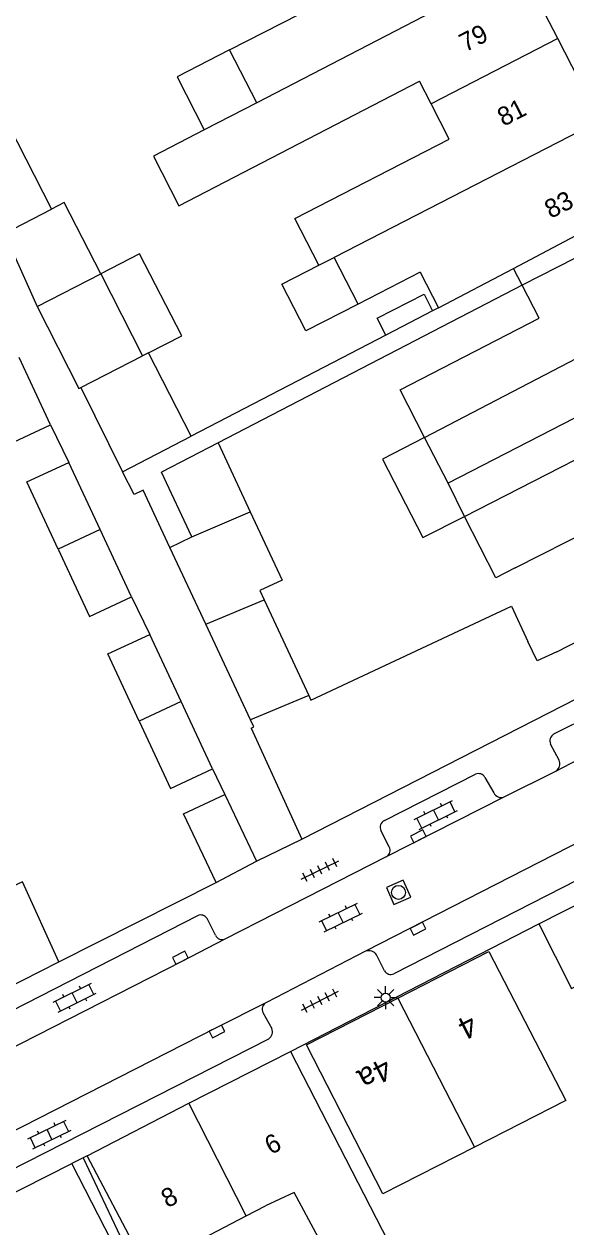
# Model space of a CAD drawing. Extents: x 132998 to 136004, y 396998 to 398512.
# Drawn here: x 133498.3 to 133527.5, y 398365.1 to 398430 of the extents above; entities that cross this region are included whole.
import ezdxf

# ---------------------------------------------------------------- set-up
doc = ezdxf.new("R2010")
doc.units = 0
for name, color, linetype in [('gg-afsc-erfafscheiding', 7, 'Continuous'), ('gg-afsc-muur', 7, 'Continuous'), ('gg-anno-huisnummerreeks BGT', 7, 'Continuous'), ('gg-bbg-bijgebouw', 7, 'Continuous'), ('gg-bbg-gedigitaliseerde bebouwing', 7, 'Continuous'), ('gg-bbg-gedigitaliseerde bebouwing onder overbouw', 7, 'Continuous'), ('gg-bbg-gedigitaliseerde bijgebouw', 7, 'Continuous'), ('gg-bbg-gedigitaliseerde overbouw', 7, 'Continuous'), ('gg-bbg-hoofdgebouw', 7, 'Continuous'), ('gg-bbg-luifel en loopbrug', 7, 'Continuous'), ('gg-bbg-pand overbouw', 7, 'Continuous'), ('gg-bbg-tussenscheiding', 7, 'Continuous'), ('gg-bbg-tussenscheiding niveau 01', 7, 'Continuous'), ('gg-knt-verharding', 7, 'Continuous'), ('gt-anno-plantopografie huisnummer', 7, 'Continuous'), ('gt-bbg-plantopografie pand', 7, 'Continuous'), ('gt-bbg-plantopografie tussenscheiding', 7, 'Continuous'), ('gt-grn-vlakafsluiter', 7, 'Continuous'), ('gt-grn-weggrens', 7, 'Continuous'), ('gt-symb-klinker verharding', 7, 'Continuous'), ('gt-symb-kolk', 7, 'Continuous'), ('gt-symb-lichtmast', 7, 'Continuous'), ('gt-symb-rioolschacht', 7, 'Continuous'), ('gt-symb-tegel verharding', 7, 'Continuous')]:
    doc.layers.add(name, color=color, linetype=linetype)

# ---------------------------------------------------------------- blocks, each defined once
blk = doc.blocks.new('gt0-TEG1')
at = {"layer": 'gt-symb-tegel verharding'}
for p, q in [((-1.125, 0), (1.125, 0)), ((-0.9, -0.25), (-0.9, 0.25)), ((-0.45, -0.25), (-0.45, 0.25)), ((0, -0.25), (0, 0.25)), ((0.45, -0.25), (0.45, 0.25)), ((0.9, -0.25), (0.9, 0.25))]:
    blk.add_line(p, q, dxfattribs=at)
blk = doc.blocks.new('gt0-KL1')
at = {"layer": 'gt-symb-klinker verharding'}
for p, q in [((-1.15, 0.3), (1.15, 0.3)), ((-1, -0.3), (-1, 0.3)), ((-0.5, 0.3), (-0.5, 0.45)), ((0, -0.3), (0, 0.3)), ((0.5, 0.3), (0.5, 0.45)), ((1, -0.3), (1, 0.3)), ((-1.15, -0.3), (1.15, -0.3)), ((-0.5, -0.45), (-0.5, -0.3)), ((0.5, -0.45), (0.5, -0.3))]:
    blk.add_line(p, q, dxfattribs=at)
blk = doc.blocks.new('gt0-RS')
at = {"layer": 'gt-symb-rioolschacht'}
blk.add_lwpolyline([(-0.5, -0.5), (0.5, -0.5), (0.5, 0.5), (-0.5, 0.5)], close=True, dxfattribs=at)
blk.add_circle((0, 0), 0.375, dxfattribs=at)
blk = doc.blocks.new('gt0-KOLK')
at = {"layer": 'gt-symb-kolk'}
blk.add_lwpolyline([(0, 0), (0.375, 0), (0.375, 0.4), (-0.375, 0.4), (-0.375, 0), (0, 0)], dxfattribs=at)
blk = doc.blocks.new('gt0-LMAST')
at = {"layer": 'gt-symb-lichtmast'}
for p, q in [((-0.182, 0.173), (-0.447, 0.438)), ((-0.005, 0.246), (-0.005, 0.621)), ((0.172, 0.173), (0.437, 0.438)), ((-0.255, -0.004), (-0.63, -0.004)), ((-0.182, -0.181), (-0.447, -0.446)), ((-0.005, -0.254), (-0.005, -0.629)), ((0.437, -0.446), (0.172, -0.181)), ((0.245, -0.004), (0.62, -0.004))]:
    blk.add_line(p, q, dxfattribs=at)
blk.add_circle((-0.005, -0.004), 0.25, dxfattribs=at)

msp = doc.modelspace()

# ---------------------------------------------------------------- linework, layer by layer
at = {"layer": 'gg-afsc-erfafscheiding'}
for p, q in [((133525.164, 398415.932), (133508.763, 398407.42)), ((133520.649, 398414.715), (133520.331, 398414.55)), ((133517.811, 398413.242), (133507.304, 398407.79)), ((133499.731, 398408.399), (133500.719, 398406.373)), ((133504.101, 398399.123), (133505.088, 398397.097)), ((133508.47, 398389.847), (133509.12, 398388.468))]:
    msp.add_line(p, q, dxfattribs=at)
msp.add_lwpolyline([(133506.17, 398401.787), (133504.724, 398404.881), (133504.243, 398404.632), (133503.601, 398405.868)], dxfattribs=at)
at = {"layer": 'gg-afsc-muur'}
msp.add_line((133500.177, 398379.437), (133508.654, 398383.722), dxfattribs=at)
at = {"layer": 'gg-bbg-bijgebouw'}
msp.add_line((133508.654, 398383.722), (133510.834, 398384.864), dxfattribs=at)
at = {"layer": 'gg-bbg-gedigitaliseerde bebouwing'}
for p, q in [((133510.849, 398425.769), (133509.387, 398428.615)), ((133520.252, 398425.709), (133519.621, 398426.937)), ((133510.849, 398425.769), (133508.022, 398424.304)), ((133514.198, 398417.004), (133515.025, 398417.429)), ((133516.32, 398414.908), (133515.025, 398417.429)), ((133520.649, 398414.715), (133524.703, 398416.83)), ((133519.671, 398416.63), (133516.32, 398414.908)), ((133519.671, 398416.63), (133520.649, 398414.715)), ((133521.172, 398405.25), (133519.901, 398407.723)), ((133524.791, 398400.681), (133530.848, 398403.763)), ((133510.275, 398365.734), (133511.321, 398366.277)), ((133504.893, 398362.942), (133510.275, 398365.734))]:
    msp.add_line(p, q, dxfattribs=at)
for points in [[(133509.387, 398428.615), (133516.887, 398432.469), (133516.224, 398433.761)], [(133508.022, 398424.304), (133505.278, 398422.882), (133506.644, 398420.21), (133519.621, 398426.937)], [(133514.198, 398417.004), (133512.902, 398419.525), (133521.23, 398423.804), (133520.252, 398425.709)], [(133519.901, 398407.723), (133518.581, 398410.292), (133526.081, 398414.146), (133525.164, 398415.932)], [(133529.507, 398407.267), (133528.586, 398409.06), (133521.172, 398405.25)], [(133524.791, 398400.681), (133523.743, 398400.146), (133522.051, 398403.461), (133529.507, 398407.267)], [(133527.035, 398396.162), (133533.137, 398399.276), (133531.991, 398401.523)], [(133513.662, 398393.798), (133513.775, 398393.556), (133524.592, 398398.613), (133525.48, 398396.714)], [(133527.035, 398396.162), (133525.975, 398395.663), (133525.48, 398396.714)], [(133510.549, 398392.041), (133510.695, 398392.109), (133510.521, 398392.482)], [(133500.177, 398379.437), (133498.211, 398383.757), (133496.443, 398382.942)], [(133515.497, 398362.109), (133512.874, 398367.001), (133511.321, 398366.277)]]:
    msp.add_lwpolyline(points, dxfattribs=at)
at = {"layer": 'gg-bbg-gedigitaliseerde bebouwing onder overbouw'}
for p, q in [((133524.703, 398416.83), (133531.576, 398420.464)), ((133532.083, 398419.474), (133525.164, 398415.932)), ((133504.893, 398362.942), (133501.705, 398368.98)), ((133504.001, 398362.479), (133500.878, 398368.552))]:
    msp.add_line(p, q, dxfattribs=at)
at = {"layer": 'gg-bbg-gedigitaliseerde bijgebouw'}
for p, q in [((133497.454, 398424.584), (133499.781, 398420.032)), ((133497.236, 398418.713), (133499.005, 398414.771)), ((133502.434, 398416.536), (133504.692, 398412.119)), ((133505.008, 398412.281), (133504.692, 398412.119)), ((133507.304, 398407.79), (133505.008, 398412.281)), ((133499.731, 398408.399), (133498.04, 398412.024)), ((133501.367, 398410.41), (133503.601, 398405.868)), ((133503.601, 398405.868), (133507.304, 398407.79)), ((133508.763, 398407.42), (133505.716, 398405.839)), ((133508.763, 398407.42), (133510.5, 398403.705)), ((133502.41, 398402.748), (133500.719, 398406.373)), ((133507.344, 398402.357), (133505.716, 398405.839)), ((133504.101, 398399.123), (133502.41, 398402.748)), ((133506.17, 398401.787), (133507.344, 398402.357)), ((133508.107, 398397.643), (133506.17, 398401.787)), ((133511.251, 398398.955), (133513.662, 398393.798)), ((133510.521, 398392.482), (133508.107, 398397.643)), ((133506.779, 398393.472), (133505.088, 398397.097)), ((133508.47, 398389.847), (133506.779, 398393.472)), ((133506.9, 398387.422), (133509.12, 398388.468)), ((133509.12, 398388.468), (133510.834, 398384.864)), ((133508.654, 398383.722), (133506.9, 398387.422))]:
    msp.add_line(p, q, dxfattribs=at)
for points in [[(133502.434, 398416.536), (133500.466, 398420.387), (133499.781, 398420.032)], [(133499.005, 398414.771), (133501.255, 398410.353), (133501.367, 398410.41)], [(133495.775, 398410.967), (133497.466, 398407.342), (133499.731, 398408.399)], [(133500.144, 398401.691), (133498.453, 398405.316), (133500.719, 398406.373)], [(133510.5, 398403.705), (133512.218, 398400.029), (133511.012, 398399.466), (133511.251, 398398.955)], [(133500.144, 398401.691), (133501.835, 398398.066), (133504.101, 398399.123)], [(133504.514, 398392.415), (133502.823, 398396.04), (133505.088, 398397.097)], [(133504.514, 398392.415), (133506.205, 398388.79), (133508.47, 398389.847)]]:
    msp.add_lwpolyline(points, dxfattribs=at)
at = {"layer": 'gg-bbg-gedigitaliseerde overbouw'}
msp.add_line((133525.164, 398415.932), (133524.703, 398416.83), dxfattribs=at)
at = {"layer": 'gg-bbg-hoofdgebouw'}
for p, q in [((133527.087, 398429.228), (133525.081, 398433.146)), ((133529.358, 398424.795), (133527.087, 398429.228)), ((133510.549, 398392.041), (133513.284, 398386.059)), ((133526.071, 398381.488), (133528.683, 398382.824)), ((133497.2, 398377.93), (133500.177, 398379.437)), ((133507.183, 398371.808), (133512.67, 398374.61)), ((133512.67, 398374.61), (133518.34, 398363.57)), ((133501.705, 398368.98), (133507.183, 398371.808)), ((133494.85, 398365.51), (133500.878, 398368.552))]:
    msp.add_line(p, q, dxfattribs=at)
for points in [[(133513.284, 398386.059), (133534.401, 398396.855), (133534.379, 398396.898), (133541.725, 398400.647)], [(133526.071, 398381.488), (133527.819, 398378.004), (133530.448, 398379.323)]]:
    msp.add_lwpolyline(points, dxfattribs=at)
at = {"layer": 'gg-bbg-luifel en loopbrug'}
msp.add_line((133520.331, 398414.55), (133517.811, 398413.242), dxfattribs=at)
for points in [[(133509.387, 398428.615), (133506.555, 398427.16), (133508.022, 398424.304)], [(133505.008, 398412.281), (133506.803, 398413.203), (133504.534, 398417.617), (133502.434, 398416.536)], [(133516.32, 398414.908), (133513.501, 398413.459), (133512.206, 398415.98), (133514.198, 398417.004)], [(133517.811, 398413.242), (133517.347, 398414.151), (133519.872, 398415.448), (133520.331, 398414.55)], [(133519.901, 398407.723), (133517.64, 398406.544), (133519.812, 398402.318), (133522.051, 398403.461), (133521.172, 398405.25)]]:
    msp.add_lwpolyline(points, dxfattribs=at)
at = {"layer": 'gg-bbg-pand overbouw'}
for p, q in [((133501.486, 398368.867), (133500.878, 398368.552)), ((133501.705, 398368.98), (133501.486, 398368.867))]:
    msp.add_line(p, q, dxfattribs=at)
at = {"layer": 'gg-bbg-tussenscheiding'}
for p, q in [((133525.081, 398433.146), (133510.849, 398425.769)), ((133527.087, 398429.228), (133520.252, 398425.709)), ((133529.358, 398424.795), (133515.025, 398417.429)), ((133497.236, 398418.713), (133499.781, 398420.032)), ((133499.005, 398414.771), (133502.434, 398416.536)), ((133519.901, 398407.723), (133534.266, 398415.212)), ((133501.367, 398410.41), (133504.692, 398412.119)), ((133507.344, 398402.357), (133510.5, 398403.705)), ((133502.41, 398402.748), (133500.144, 398401.691)), ((133508.107, 398397.643), (133511.251, 398398.955)), ((133506.779, 398393.472), (133504.514, 398392.415)), ((133513.662, 398393.798), (133510.521, 398392.482)), ((133510.275, 398365.734), (133507.183, 398371.808))]:
    msp.add_line(p, q, dxfattribs=at)
at = {"layer": 'gg-bbg-tussenscheiding niveau 01'}
msp.add_line((133501.486, 398368.867), (133504.408, 398362.69), dxfattribs=at)
at = {"layer": 'gg-knt-verharding'}
for p, q in [((133526.883, 398391.725), (133539.443, 398398.078)), ((133542.771, 398391.319), (133518.25, 398378.786)), ((133527.154, 398390.317), (133526.7, 398391.179)), ((133524.188, 398388.329), (133526.985, 398389.725)), ((133517.739, 398387.056), (133522.644, 398389.552)), ((133523.161, 398389.382), (133523.637, 398388.557)), ((133517.847, 398385.111), (133524.188, 398388.329)), ((133517.995, 398385.637), (133517.544, 398386.519)), ((133511.823, 398382.044), (133517.847, 398385.111)), ((133507.654, 398381.926), (133492.831, 398374.344)), ((133509.15, 398380.672), (133511.823, 398382.044)), ((133508.619, 398380.879), (133508.172, 398381.767)), ((133516.724, 398380.009), (133511.372, 398377.25)), ((133517.734, 398378.953), (133517.311, 398379.819)), ((133511.185, 398376.697), (133511.667, 398375.85))]:
    msp.add_line(p, q, dxfattribs=at)
for points in [[(133526.985, 398389.725), (133529.056, 398390.806), (133540.917, 398396.868)], [(133542.695, 398393.272), (133540.162, 398391.996), (133516.724, 398380.009)], [(133493.768, 398372.829), (133506.823, 398379.477), (133509.15, 398380.672)], [(133511.372, 398377.25), (133508.618, 398375.861), (133495.608, 398369.226)], [(133511.481, 398375.275), (133495.383, 398367.094), (133494.344, 398366.607)]]:
    msp.add_lwpolyline(points, dxfattribs=at)
for centre, radius, start, end in [((133527.081, 398391.355), 0.42, 118.16123, 204.78009), ((133526.759, 398390.11), 0.446, 300.41609, 27.71869), ((133522.81, 398389.187), 0.401, 29.08233, 114.51386), ((133524.031, 398388.729), 0.43, 203.55916, 291.48197), ((133517.906, 398386.691), 0.401, 114.61673, 205.46847), ((133517.665, 398385.446), 0.381, 298.54273, 30.02738), ((133507.826, 398381.563), 0.402, 30.5042, 115.36808), ((133508.984, 398381.031), 0.395, 202.57067, 294.83463), ((133516.892, 398379.528), 0.51, 34.84075, 109.28782), ((133518.089, 398379.17), 0.416, 211.43106, 292.70128), ((133511.572, 398376.874), 0.426, 118.05609, 204.57741), ((133511.216, 398375.678), 0.482, 303.27525, 20.87422)]:
    msp.add_arc(centre, radius, start, end, dxfattribs=at)
at = {"layer": 'gt-bbg-plantopografie pand'}
msp.add_line((133518.455, 398377.478), (133523.374, 398379.988), dxfattribs=at)
for points in [[(133523.374, 398379.988), (133527.527, 398371.967), (133522.591, 398369.442)], [(133522.591, 398369.442), (133517.655, 398366.917), (133513.537, 398374.967), (133518.455, 398377.478)]]:
    msp.add_lwpolyline(points, dxfattribs=at)
at = {"layer": 'gt-bbg-plantopografie tussenscheiding'}
msp.add_line((133518.455, 398377.478), (133522.591, 398369.442), dxfattribs=at)
at = {"layer": 'gt-grn-vlakafsluiter'}
msp.add_line((133512.67, 398374.61), (133526.071, 398381.488), dxfattribs=at)
at = {"layer": 'gt-grn-weggrens'}
msp.add_line((133510.834, 398384.864), (133513.284, 398386.059), dxfattribs=at)

# ---------------------------------------------------------------- block references
at = {"layer": 'gt-symb-klinker verharding'}
for p, rotation in [((133520.512, 398387.36), 26.231939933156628), ((133515.382, 398381.829), 26.231939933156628), ((133501.032, 398377.5), 26.231939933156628), ((133499.669, 398370.124), 26.231939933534)]:
    msp.add_blockref('gt0-KL1', p, dxfattribs=dict(at, rotation=rotation))
at = {"layer": 'gt-symb-kolk'}
for p, rotation in [((133519.654, 398386.026), 26.86098290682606), ((133519.457, 398381.399), -152.91163184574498), ((133506.823, 398379.477), 27.01618972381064), ((133508.618, 398375.861), -153.23644455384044)]:
    msp.add_blockref('gt0-KOLK', p, dxfattribs=dict(at, rotation=rotation))
at = {"layer": 'gt-symb-lichtmast'}
msp.add_blockref('gt0-LMAST', (133517.807, 398377.509), dxfattribs=at)
at = {"layer": 'gt-symb-rioolschacht', "rotation": -156.11371089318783}
msp.add_blockref('gt0-RS', (133518.499, 398383.182), dxfattribs=at)
at = {"layer": 'gt-symb-tegel verharding'}
for p, rotation in [((133514.259, 398384.394), 26.103824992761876), ((133514.259, 398377.339), 26.949580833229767)]:
    msp.add_blockref('gt0-TEG1', p, dxfattribs=dict(at, rotation=rotation))

# ---------------------------------------------------------------- texts
at = {"layer": 'gg-anno-huisnummerreeks BGT'}
for s, rotation, p in [('79', 27.1, (133522.101, 398428.484)), ('81', 27.1, (133524.158, 398424.468)), ('83', 27.1, (133526.703, 398419.498)), ('6', 27.1, (133511.607, 398369.015)), ('8', 27.3, (133506.025, 398366.146))]:
    msp.add_text(s, height=1, rotation=rotation, dxfattribs=at).set_placement(p)
at = {"layer": 'gt-anno-plantopografie huisnummer'}
for s, p in [('4', (133522.362, 398376.665)), ('4a', (133517.756, 398374.314))]:
    msp.add_text(s, height=1.2, rotation=207.04142, dxfattribs=at).set_placement(p)

doc.saveas('drawing.dxf')
